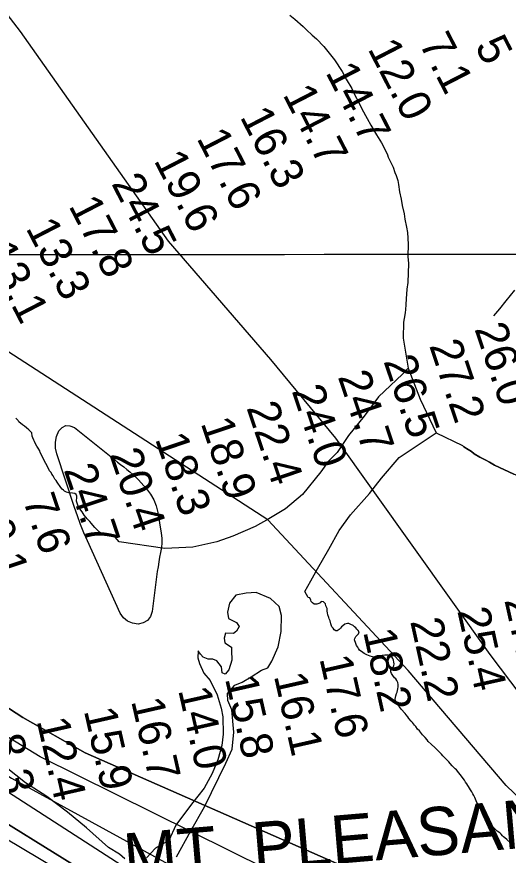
# Model space of a CAD drawing. Extents: x 3263578 to 3301413, y 764927 to 798602.
# Drawn here: x 3292399 to 3293417, y 780646 to 782383 of the extents above; entities that cross this region are included whole.
import ezdxf

# ---------------------------------------------------------------- set-up
doc = ezdxf.new("R2010")
doc.units = 0
for name, color, linetype in [('V-GRID-MAJR', 7, 'Continuous'), ('V-RIVR-EDGE', 7, 'Continuous'), ('V-RIVR-RANG', 7, 'Continuous'), ('V-ROAD-CNTR', 7, 'Continuous'), ('V-SITE-VEGE', 7, 'Continuous'), ('V-TOPO-DPTH', 7, 'Continuous'), ('V-TOPO-GNAM-IDEN', 7, 'Continuous'), ('V-TOPO-MINR', 7, 'Continuous'), ('V-TOPO-SHOR', 7, 'Continuous'), ('V-TOPO-WATR', 7, 'Continuous')]:
    doc.layers.add(name, color=color, linetype=linetype)

msp = doc.modelspace()

# ---------------------------------------------------------------- linework, layer by layer
at = {"layer": 'V-GRID-MAJR'}
msp.add_spline([(3267730.5, 781891.4), (3270351, 781890.6), (3275592.2, 781889.4), (3280833.3, 781889.1), (3286074.5, 781889.4), (3291315.6, 781890.6), (3296556.8, 781892.5), (3299177.4, 781893.7)], degree=3, dxfattribs=at)
at = {"layer": 'V-RIVR-EDGE'}
for points in [[(3292622.9, 780638.2), (3292611.2, 780647.8), (3292589, 780661.8), (3292543.1, 780702.8), (3292504, 780735), (3292460.6, 780767.3), (3292416.8, 780795.7), (3292376.5, 780827.9), (3292328.7, 780860.7), (3292275.8, 780904.7), (3292222.9, 780947.4), (3292160, 780992.8), (3292114.4, 781032), (3292051.5, 781081.3), (3291984.7, 781131.4), (3291940.4, 781157.6), (3291905.7, 781178.6), (3291867.9, 781203)], [(3292729.4, 780642.3), (3292759.1, 780696.1), (3292787.5, 780746.5), (3292831.6, 780836.4), (3292845.1, 780865.9), (3292848.3, 780900.7), (3292844, 780947.2), (3292836.3, 780966.3), (3292835.4, 780980.7), (3292850.2, 780998.5), (3292865.5, 781004.5), (3292884.6, 781015.8), (3292906, 781029.2), (3292919, 781034.4), (3292926.9, 781048.3), (3292940, 781077.8), (3292946.6, 781109.5), (3292947.1, 781143), (3292942.4, 781161.2), (3292924.6, 781178.2), (3292894.6, 781190), (3292873.8, 781188.8), (3292852.4, 781184.9), (3292839.8, 781168.4), (3292835.4, 781149.3), (3292837.5, 781136.3), (3292854, 781128.4), (3292859.2, 781119.7), (3292854, 781110.2), (3292847.5, 781105.4), (3292831, 781105.9), (3292828.3, 781095.4), (3292829.6, 781085.9), (3292843.5, 781077.2), (3292843.5, 781070.2), (3292844.3, 781049.8), (3292838.2, 781030.2), (3292830.7, 781021.1), (3292824.2, 781023.7), (3292823, 781036.3), (3292813, 781048.5), (3292804.7, 781052), (3292795.6, 781052.1), (3292785.2, 781056), (3292779.1, 781062.5), (3292774.4, 781069.5), (3292773.5, 781055.2), (3292777.3, 781043), (3292786, 781023), (3292799.4, 781008.1), (3292814.1, 780978.6), (3292822.3, 780950.7), (3292825.7, 780932.5), (3292826.5, 780896.8), (3292823.4, 780873.3), (3292815.5, 780843.4), (3292803.3, 780815.1), (3292786.7, 780784.8), (3292761, 780751.8), (3292728.3, 780708.4), (3292713.4, 780676.7), (3292686, 780660.3), (3292667.7, 780640.3)]]:
    msp.add_lwpolyline(points, dxfattribs=at)
at = {"layer": 'V-ROAD-CNTR'}
msp.add_lwpolyline([(3293430.2, 781816.8), (3293412.4, 781794.8), (3293399, 781778.3), (3293386.9, 781763.5)], dxfattribs=at)
at = {"layer": 'V-SITE-VEGE'}
for points in [[(3292964.3, 782387.1), (3292975, 782378.5), (3292992, 782363.3), (3292999.1, 782356.7), (3293010.7, 782345.4), (3293019.7, 782337.8), (3293034.8, 782321.7), (3293056.9, 782294.5), (3293072.7, 782270.2), (3293081.4, 782254.4), (3293092.7, 782234.8), (3293098.8, 782222.7), (3293107.5, 782205.9), (3293113.5, 782192.9), (3293124.8, 782172.4), (3293132.7, 782158.5), (3293144, 782138.9), (3293154.5, 782122.1), (3293159.7, 782111.8), (3293166.6, 782097), (3293168.3, 782092.3), (3293178.7, 782071.8), (3293182.1, 782060.8), (3293184.6, 782054.3), (3293188, 782044.1), (3293189.6, 782035.8), (3293191.9, 782021), (3293195.1, 782005.4), (3293197.5, 781992.5), (3293201.5, 781974.9), (3293203, 781963.9), (3293206.2, 781947.3), (3293208.6, 781936.2), (3293209.8, 781912.4), (3293209, 781886.7), (3293210.4, 781872), (3293209.3, 781832.6)], [(3293209.3, 781832.6), (3293207, 781818.9), (3293205.5, 781798.8), (3293205.2, 781786.9), (3293203.9, 781775.9), (3293203.8, 781770.4), (3293202.7, 781765.9), (3293200.4, 781750.4), (3293199.5, 781717.4), (3293209.6, 781655), (3293197.9, 781642.6), (3293148.3, 781595.9), (3293118.8, 781555.7), (3293086.4, 781515.5), (3293062.7, 781480.8), (3293043.8, 781461.5), (3293029, 781440.7), (3292990.7, 781393.6), (3292955.8, 781363.4), (3292921.2, 781343.2), (3292892.4, 781327), (3292846.5, 781307.1), (3292813.5, 781295.3), (3292763.6, 781284), (3292705.4, 781281.5), (3292610.6, 781295.3), (3292602.4, 781305.1), (3292597.6, 781307.7), (3292593.7, 781308.6), (3292586.8, 781308.5), (3292582.5, 781309.4), (3292578.1, 781310.7), (3292573.4, 781312.8), (3292569.9, 781315.4), (3292560.4, 781324.9), (3292556.4, 781329.7), (3292553.4, 781333.1), (3292549.9, 781337.4), (3292546.9, 781340.9), (3292544.7, 781343.1), (3292541.7, 781346.5), (3292538.6, 781350.8), (3292536, 781354.3), (3292534.3, 781357.3), (3292531.2, 781361.2), (3292527.8, 781365.9), (3292526, 781369.4), (3292524.3, 781373.3), (3292522.5, 781379.4), (3292522.5, 781382.4), (3292523, 781385.4), (3292523.4, 781389.7), (3292521.6, 781393.6), (3292519, 781395.4), (3292514.3, 781396.2), (3292506.5, 781397.1), (3292501.7, 781398.3), (3292497.8, 781400.1), (3292495.6, 781402.2), (3292492.6, 781404.8), (3292489.6, 781407.8), (3292482.2, 781419.1), (3292480.4, 781422.1), (3292477.8, 781425.1), (3292473.9, 781432), (3292471.3, 781435.9), (3292469.6, 781438.9), (3292466.5, 781442.8), (3292462.2, 781451.5), (3292455.2, 781464), (3292450.9, 781472.7), (3292447.4, 781480.4), (3292446.5, 781483.9), (3292443, 781489.5), (3292440.4, 781493.4), (3292436.9, 781499.5), (3292435.6, 781503.3), (3292433.9, 781505.9), (3292431.7, 781510.7), (3292430.4, 781514.6), (3292430, 781521.1), (3292427.4, 781523.7), (3292423.5, 781527.1), (3292419.1, 781531.4), (3292414.3, 781534.9), (3292410.4, 781537.5), (3292403.1, 781543.9), (3292401.3, 781546.5), (3292399.1, 781549.1), (3292397, 781551.3)], [(3293183.3, 780972.5), (3293184.2, 780976.4), (3293185.9, 780980.8), (3293186.8, 780983.8), (3293188.5, 780990.7), (3293188.9, 780995.1), (3293188.9, 780999.8), (3293188, 781003.7), (3293186.3, 781008), (3293184.1, 781011.1), (3293181.5, 781013.2), (3293178, 781018.4), (3293175, 781022.3), (3293174.1, 781025.8), (3293174.1, 781029.2), (3293175.8, 781032.3), (3293178.4, 781035.3), (3293180.1, 781038.3), (3293181, 781042.2), (3293180.1, 781045.7), (3293179.2, 781050.4), (3293178.3, 781053.5), (3293175.7, 781056.9), (3293173.1, 781059.1), (3293168.4, 781060.4), (3293161.4, 781060.8), (3293156.2, 781059.9), (3293152.4, 781059), (3293148.5, 781057.7), (3293145.4, 781056.4), (3293140.7, 781056), (3293135.9, 781056.8), (3293130.7, 781058.1), (3293127.7, 781059.8), (3293124.2, 781061.5), (3293118.6, 781064.1), (3293115.5, 781065.9), (3293108.6, 781071), (3293106.9, 781074.5), (3293105.1, 781077.1), (3293102.5, 781080.5), (3293101.2, 781084.4), (3293098.2, 781092.2), (3293099.4, 781095.2), (3293101.6, 781099.1), (3293106.8, 781104.4), (3293108.1, 781109.1), (3293106.3, 781111.7), (3293103.7, 781114.7), (3293101.6, 781116.9), (3293098.5, 781119), (3293095.5, 781122.1), (3293091.1, 781124.2), (3293086.8, 781125.9), (3293083.8, 781125.9), (3293078.6, 781124.6), (3293074.3, 781121.6), (3293071.7, 781119), (3293069.5, 781116.4), (3293066.9, 781113.8), (3293062.6, 781111.2), (3293059.6, 781110.7), (3293056.5, 781113.3), (3293054.4, 781116.3), (3293051.8, 781119.4), (3293049.2, 781125.4), (3293048.3, 781131.5), (3293046.1, 781135.8), (3293045.2, 781138.8), (3293043.5, 781144), (3293042.6, 781148.3), (3293042.2, 781151.4), (3293041.7, 781157.4), (3293039.1, 781162.6), (3293038.2, 781166.9), (3293034.3, 781171.2), (3293029.5, 781171.7), (3293027.4, 781169.1), (3293024.4, 781167.3), (3293020.5, 781166), (3293014.8, 781166.4), (3293011.8, 781168.6), (3293008.8, 781171.6), (3293007.9, 781174.6), (3293006.2, 781179), (3293002.3, 781180.3), (3292995.6, 781192.1), (3293008.2, 781214.5), (3293021.7, 781239.6), (3293045.5, 781280), (3293066.5, 781319.1), (3293090.1, 781351), (3293129.7, 781395.2), (3293154.7, 781427), (3293191.4, 781469.9), (3293268, 781521.5), (3293322.2, 781494.7), (3293324.9, 781491.9), (3293333.9, 781487), (3293341.1, 781482.2), (3293346.4, 781477.5)], [(3293346.4, 781477.5), (3293358.2, 781470.7), (3293370.8, 781464.9), (3293378, 781460.1), (3293388.8, 781454.3), (3293428.6, 781435.7)], [(3293418.3, 780674.1), (3293414, 780678.4), (3293410.1, 780681.9), (3293407.5, 780684), (3293405.3, 780686.2), (3293402.3, 780689.6), (3293399.6, 780692.2), (3293394.4, 780695.7), (3293389.7, 780700), (3293380.6, 780709.9), (3293378.4, 780712.5), (3293374.9, 780717.7), (3293371.4, 780722.4), (3293368, 780727.6), (3293367.1, 780730.6), (3293364.5, 780734.1), (3293361.9, 780738.4), (3293360.1, 780741), (3293358.4, 780744), (3293356.6, 780746.6), (3293354, 780751.4), (3293352.3, 780755.3), (3293347.9, 780765.7), (3293345.8, 780770), (3293343.6, 780773.4), (3293341.8, 780777.3), (3293338.8, 780781.2), (3293336.6, 780784.7), (3293331.4, 780793.7), (3293328.8, 780797.6), (3293326.6, 780801.1), (3293317.5, 780813.2), (3293314.5, 780816.6), (3293309.7, 780822.7), (3293307.1, 780824.8), (3293303.2, 780829.2), (3293300.6, 780831.3), (3293296.7, 780836.1), (3293294.1, 780839.5), (3293288.4, 780844.7), (3293285.4, 780847.7), (3293281.9, 780852), (3293278.9, 780855.1), (3293274.5, 780859.8), (3293271.5, 780862.8), (3293268.5, 780865.4), (3293265.4, 780868.4), (3293257.2, 780875.8), (3293251.5, 780881.4), (3293248.9, 780884.9), (3293245, 780889.6), (3293242.8, 780891.8), (3293239.4, 780895.6), (3293232.9, 780903.4), (3293229.4, 780907.3), (3293225.5, 780912.5), (3293222.9, 780915.5), (3293221.1, 780918.1), (3293219, 780920.7), (3293215.9, 780923.7), (3293211.1, 780928.9), (3293209, 780932.4), (3293205.5, 780936.7), (3293203.3, 780939.7), (3293195.5, 780948.3), (3293191.6, 780953.1), (3293189, 780956.5), (3293183.8, 780966.1), (3293182.9, 780969.1), (3293183.3, 780972.5)]]:
    msp.add_lwpolyline(points, dxfattribs=at)
at = {"layer": 'V-TOPO-DPTH'}
for points in [[(3294973.1, 775831.4), (3295017.6, 775831.4), (3294965.5, 776147.7), (3295107.7, 776945.4), (3295094.3, 777022.3), (3294840.5, 777707.9), (3294732.7, 777981.7), (3294573.4, 778477.2), (3294476.6, 778647), (3294305.5, 778948.1), (3294208.7, 779099.9), (3294026.3, 779407.8), (3293661.5, 779960.3), (3293616.5, 780071.2), (3293497.5, 780381.2), (3293432.2, 780489.9), (3293378, 780514.9), (3293061.8, 780628.7), (3292540.1, 780858.3), (3292411.4, 780931), (3292041.2, 781171.5), (3291729.9, 781432.3), (3291450.1, 781636.4), (3291156.2, 781847.5)], [(3290993.9, 781750.3), (3291284.2, 781598.6), (3291630.7, 781389.5), (3291944.9, 781095.1), (3292387.4, 780805.7), (3293053.8, 780441), (3293501.2, 780012.8), (3293969.6, 779413.7), (3294288.7, 778937.7), (3294522.5, 778478), (3294808.9, 777703.2), (3294871.2, 776987.6), (3294917.1, 776149.3), (3294973.1, 775831.4)], [(3290993.9, 781750.3), (3291284.2, 781598.6), (3291630.7, 781389.5), (3291944.9, 781095.1), (3292387.4, 780805.7), (3293053.8, 780441), (3293501.2, 780012.8), (3293969.6, 779413.7), (3294288.7, 778937.7), (3294522.5, 778478), (3294808.9, 777703.2), (3294871.2, 776987.6), (3294917.1, 776149.3), (3294973.1, 775831.4)], [(3290768.6, 781615.5), (3291150.4, 781460.1), (3291529, 781288.3), (3291843.4, 781063.3), (3292285.8, 780768.6), (3292829.6, 780430.9), (3293437.1, 779980.9), (3293836.1, 779403.3), (3294315, 778777.5), (3294426.7, 778613.1), (3294493.1, 778487.4), (3294758.2, 777715.3), (3294781.5, 777440.3), (3294887.8, 776166.7), (3294937.5, 775831.4), (3294908.8, 775831.4)], [(3294973.1, 775831.4), (3294937.5, 775831.4), (3294887.8, 776166.7), (3294781.5, 777440.3), (3294758.2, 777715.3), (3294493.1, 778487.4), (3294426.7, 778613.1), (3294315, 778777.5), (3293836.1, 779403.3), (3293437.1, 779980.9), (3292829.6, 780430.9), (3292285.8, 780768.6), (3291843.4, 781063.3), (3291529, 781288.3), (3291150.4, 781460.1), (3290768.6, 781615.5)]]:
    msp.add_lwpolyline(points, dxfattribs=at)
at = {"layer": 'V-TOPO-MINR'}
for points in [[(3291250.6, 783915.3), (3291342.7, 783929.1), (3291532.5, 783892.5), (3291790, 783787.8), (3291993, 783592.9), (3292119.1, 783411.7), (3292231.5, 783135.7), (3292258.2, 782968.3), (3292271.2, 782751.2), (3292315.9, 782529.6), (3292329.3, 782452.7), (3292405.9, 782353), (3292712.3, 781918.2), (3292924.2, 781673.5), (3293059.4, 781510.4), (3293379.3, 781062), (3293505.5, 780894.4), (3293676.9, 780708.6), (3293730.9, 780618)], [(3293647.1, 780543.6), (3293556.9, 780652.3), (3293412.6, 780790.6), (3293209.7, 781028.5), (3292918.8, 781341.2), (3292318.4, 781729.3), (3292252.9, 781758.8), (3292054.4, 781913), (3291991.3, 781987.8), (3291916.8, 782060.3), (3291867.2, 782101.1), (3291732.4, 782162.7)], [(3291156.2, 781847.5), (3291450.1, 781636.4), (3291729.9, 781432.3), (3292041.2, 781171.5), (3292411.4, 780931), (3292540.1, 780858.3), (3293061.8, 780628.7), (3293378, 780514.9), (3293432.2, 780489.9), (3293497.5, 780381.2), (3293616.5, 780071.2), (3293661.5, 779960.3), (3294026.3, 779407.8), (3294208.7, 779099.9), (3294305.5, 778948.1), (3294476.6, 778647), (3294573.4, 778477.2), (3294732.7, 777981.7), (3294840.5, 777707.9), (3295094.3, 777022.3), (3295107.7, 776945.4), (3294965.5, 776147.7), (3295017.6, 775831.4)], [(3295002.5, 775831.4), (3294989.8, 775908), (3294938.4, 776147.8), (3294902, 776988.9), (3294822.5, 777717), (3294802.2, 777757.8), (3294633.8, 778205.8), (3294526, 778497.7), (3294454, 778633.5), (3294294.2, 778950.4), (3293996.9, 779398.8), (3293559.9, 780017.1), (3293203.8, 780467.8), (3293154.1, 780499.6), (3292447.4, 780849.5), (3291975.6, 781137.8), (3291880.8, 781208.1), (3291684.5, 781375.9), (3291504.1, 781523.3), (3291323.6, 781672.9), (3291244.6, 781725.1), (3291094.5, 781810.5)], [(3294124.6, 779110.6), (3293973.8, 779361.7), (3293929.8, 779434.4), (3293624.8, 779826.3), (3293480.2, 780003.3), (3293410.9, 780069.7), (3293159.1, 780278.5), (3292897.7, 780446.4), (3292626.8, 780617.4), (3292293, 780832.7), (3291978, 781029.1), (3291700.9, 781237.9), (3291442.7, 781405.8), (3291171.8, 781551.5), (3290859.6, 781670)], [(3290768.6, 781615.5), (3291150.4, 781460.1), (3291529, 781288.3), (3291843.4, 781063.3), (3292285.8, 780768.6), (3292829.6, 780430.9), (3293437.1, 779980.9), (3293836.1, 779403.3), (3294315, 778777.5), (3294426.7, 778613.1), (3294493.1, 778487.4), (3294758.2, 777715.3), (3294781.5, 777440.3), (3294887.8, 776166.7), (3294937.5, 775831.4)], [(3294925.6, 775831.4), (3294874.5, 776160.1), (3294796.6, 777041.2), (3294739.5, 777719.4), (3294612.3, 778077.4), (3294479.8, 778494.1), (3294405.4, 778627.8), (3293777.5, 779451.5), (3293394.1, 779874.3), (3293207.7, 780061.6), (3292776.2, 780441.7), (3292189.8, 780790.2), (3291742, 781084.9), (3291379.5, 781278), (3291027.5, 781428.4), (3290664.6, 781553.3)], [(3292699.2, 781293.2), (3292698.4, 781283.3), (3292696.7, 781273.5), (3292694.7, 781263.6), (3292692.8, 781253.8), (3292691.3, 781243.8), (3292689.9, 781233.9), (3292679.4, 781151), (3292675.5, 781140.6), (3292669.6, 781132.3), (3292660.8, 781127.4), (3292650, 781124.6), (3292638.4, 781126.5), (3292628.1, 781130.7), (3292619.9, 781138.1), (3292613.2, 781147.8), (3292545.2, 781297.3), (3292537.8, 781314.3), (3292530.8, 781331.5), (3292524.3, 781348.9), (3292518.2, 781366.4), (3292481.6, 781477.4), (3292479.2, 781489.6), (3292478.7, 781501.7), (3292481.2, 781513.5), (3292485.5, 781525.2), (3292492.5, 781532.3), (3292500.1, 781536.3), (3292508.7, 781535.7), (3292518, 781532.1), (3292601.1, 781465.7), (3292607.5, 781460.6), (3292613.9, 781455.6), (3292620.4, 781450.5), (3292626.8, 781445.5), (3292633.1, 781440.4), (3292639.2, 781435), (3292645.1, 781429.3), (3292650.7, 781423.5), (3292667.4, 781405.3), (3292675.8, 781394.3), (3292682.8, 781382.6), (3292687.6, 781369.8), (3292691, 781356.4), (3292697.9, 781313), (3292698.9, 781303.1), (3292699.2, 781293.2)]]:
    msp.add_lwpolyline(points, dxfattribs=at)
at = {"layer": 'V-TOPO-SHOR'}
for p, q in [((3293199.5, 781717.4), (3293209.6, 781655)), ((3293268, 781521.5), (3293322.2, 781494.7))]:
    msp.add_line(p, q, dxfattribs=at)
for points in [[(3292964.3, 782387.1), (3292975, 782378.5), (3292992, 782363.3), (3292999.1, 782356.7), (3293010.7, 782345.4), (3293019.7, 782337.8), (3293034.8, 782321.7), (3293056.9, 782294.5), (3293072.7, 782270.2), (3293081.4, 782254.4), (3293092.7, 782234.8), (3293098.8, 782222.7), (3293107.5, 782205.9), (3293113.5, 782192.9), (3293124.8, 782172.4), (3293132.7, 782158.5), (3293144, 782138.9), (3293154.5, 782122.1), (3293159.7, 782111.8), (3293166.6, 782097), (3293168.3, 782092.3), (3293178.7, 782071.8), (3293182.1, 782060.8), (3293184.6, 782054.3), (3293188, 782044.1), (3293189.6, 782035.8), (3293191.9, 782021), (3293195.1, 782005.4), (3293197.5, 781992.5), (3293201.5, 781974.9), (3293203, 781963.9), (3293206.2, 781947.3), (3293208.6, 781936.2), (3293209.8, 781912.4), (3293209, 781886.7), (3293210.4, 781872), (3293209.3, 781832.6), (3293207, 781818.9), (3293205.5, 781798.8), (3293205.2, 781786.9), (3293203.9, 781775.9), (3293203.8, 781770.4), (3293202.7, 781765.9), (3293200.4, 781750.4), (3293199.5, 781717.4)], [(3293209.6, 781655), (3293234.4, 781591.1), (3293268, 781521.5)], [(3293528.8, 781412.6), (3293514.1, 781413), (3293496.8, 781414.4), (3293486.7, 781416.6), (3293473.1, 781420.6), (3293462.2, 781424.6), (3293452.2, 781426.7), (3293438.6, 781431.7), (3293428.6, 781435.7), (3293388.8, 781454.3), (3293378, 781460.1), (3293370.8, 781464.9), (3293358.2, 781470.7), (3293346.4, 781477.5), (3293341.1, 781482.2), (3293333.9, 781487), (3293324.9, 781491.9), (3293322.2, 781494.7)]]:
    msp.add_lwpolyline(points, dxfattribs=at)
at = {"layer": 'V-TOPO-WATR'}
msp.add_lwpolyline([(3290993.9, 781750.3), (3291284.2, 781598.6), (3291630.7, 781389.5), (3291944.9, 781095.1), (3292387.4, 780805.7), (3293053.8, 780441), (3293501.2, 780012.8), (3293969.6, 779413.7), (3294288.7, 778937.7), (3294522.5, 778478), (3294808.9, 777703.2), (3294871.2, 776987.6), (3294917.1, 776149.3), (3294973.1, 775831.4)], dxfattribs=at)

# ---------------------------------------------------------------- texts
at = {"layer": 'V-RIVR-RANG'}
for s, rotation, p in [('7.1', 297.3083, (3293231.3, 782329.1)), ('5', 297.3083, (3293346.9, 782323.1)), ('12.0', 297.3083, (3293124.9, 782317.2)), ('14.7', 297.3083, (3293037.5, 782268.5)), ('14.7', 297.3083, (3292948.8, 782222.4)), ('16.3', 297.3083, (3292860, 782176.3)), ('17.6', 297.3083, (3292770.4, 782131.9)), ('19.6', 297.3083, (3292681.7, 782085.8)), ('24.5', 297.3083, (3292593.8, 782038)), ('17.8', 297.3083, (3292505.1, 781991.9)), ('13.3', 297.3083, (3292416.3, 781945.8)), ('13.1', 297.3083, (3292328.7, 781897.6)), ('26.0', 288.6183, (3293346.6, 781737.1)), ('27.2', 288.6183, (3293252.8, 781702.2)), ('26.5', 288.6183, (3293158.2, 781670)), ('24.7', 288.6183, (3293063.5, 781637.9)), ('24.0', 288.6183, (3292967.9, 781608.4)), ('22.4', 288.6183, (3292874.1, 781573.5)), ('18.9', 288.6183, (3292779.3, 781541.6)), ('18.3', 288.6183, (3292684.7, 781509.2)), ('20.4', 288.6183, (3292590, 781477)), ('24.7', 288.6183, (3292495.4, 781444.9)), ('7.6', 288.6183, (3292410.7, 781382.9)), ('10.1', 288.6183, (3292306.8, 781378.3)), ('27.5', 282.4883, (3293408.9, 781174.7)), ('25.4', 282.4883, (3293311.3, 781152.8)), ('22.2', 282.4883, (3293213.7, 781130.9)), ('18.2', 282.4883, (3293116.2, 781109.1)), ('17.6', 282.7753, (3293025.6, 781053.7)), ('15.8', 282.7753, (3292829.9, 781012)), ('16.1', 282.7753, (3292931.2, 781017.7)), ('14.0', 282.7753, (3292732.8, 780988.3)), ('16.7', 282.7753, (3292635.4, 780965.7)), ('15.9', 282.7753, (3292537.4, 780945.6)), ('12.4', 282.7753, (3292439.6, 780924.8)), ('8.3', 282.7753, (3292345.1, 780889.3))]:
    msp.add_text(s, height=67, rotation=rotation, dxfattribs=at).set_placement(p)
at = {"layer": 'V-TOPO-GNAM-IDEN'}
msp.add_text('MT. PLEASANT LDG.', height=100, rotation=4.8748, dxfattribs=at).set_placement((3292624.3, 780590.7))

doc.saveas('drawing.dxf')
